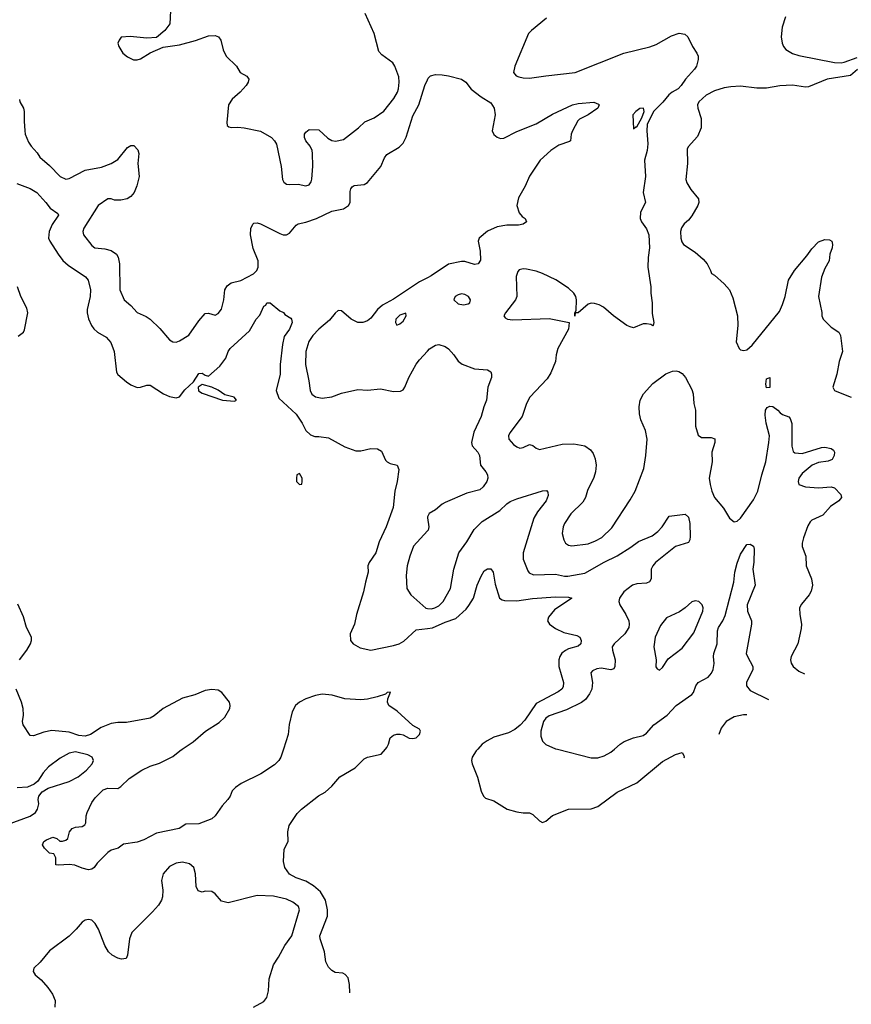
# Model space of a CAD drawing. Header units: inches. Extents: x 2001573 to 2220545, y 644482 to 846830.
# Tile 640 of 656: x 2197486 to 2202613, y 738427 to 744496. Entities that reach past the tile are written whole.
import ezdxf

# ---------------------------------------------------------------- set-up
doc = ezdxf.new("R2010")
doc.units = ezdxf.units.IN
doc.header["$MEASUREMENT"] = 0
for name, color, linetype in [('C1793', 7, 'Continuous'), ('C1794', 7, 'Continuous'), ('C2703', 7, 'Continuous'), ('C2704', 7, 'Continuous')]:
    doc.layers.add(name, color=color, linetype=linetype)

msp = doc.modelspace()

# ---------------------------------------------------------------- linework, layer by layer
at = {"layer": 'C1793', "color": 5}
for points, elevation in [([(2197410, 739536), (2197550, 739587.8), (2197582.9, 739610), (2197596.4, 739630), (2197603.3, 739663.3), (2197599.5, 739690), (2197602.7, 739710), (2197623.6, 739736.4), (2197661.4, 739758.6), (2197790, 739799.8), (2197846.2, 739830), (2197898.5, 739870), (2197931.6, 739910), (2197940.9, 739930), (2197933.2, 739950), (2197905.8, 739965.8), (2197830, 739983.5), (2197790, 739975.1), (2197735.4, 739944.6), (2197664, 739890), (2197630, 739853.2), (2197597, 739803), (2197575.6, 739784.4), (2197533.7, 739766.3), (2197470, 739761.3)], 240), ([(2199112.6, 740000), (2199096.3, 739950), (2199083, 739930), (2199056.9, 739903.1), (2198973.1, 739846.9), (2198851.5, 739788.4), (2198816.5, 739763.5), (2198796.5, 739743.5), (2198783.2, 739710), (2198769.1, 739690), (2198733.8, 739650), (2198691.1, 739588.9), (2198670, 739571.5), (2198590, 739539.7), (2198510, 739537.2), (2198469.3, 739510.7), (2198330, 739481.5), (2198250, 739441.4), (2198210, 739427.6), (2198125.1, 739414.9), (2198092, 739390), (2198050, 739377.2), (2198030, 739362.7), (2197963.2, 739296.8), (2197944.9, 739270), (2197930, 739260.5), (2197910, 739256.9), (2197870, 739267.1), (2197825.6, 739285.6), (2197790, 739289.8), (2197724.7, 739284.7), (2197708, 739288), (2197708, 739330), (2197695.3, 739355.3), (2197670, 739358), (2197638, 739390), (2197626, 739410), (2197635.3, 739430), (2197650, 739441), (2197690, 739457.3), (2197714, 739450), (2197732.7, 739432.7), (2197750, 739432), (2197770, 739438), (2197782, 739450), (2197793.2, 739490), (2197809.2, 739510), (2197830, 739519.1), (2197870, 739522.8), (2197886.8, 739533.2), (2197893.6, 739546.4), (2197896, 739590), (2197902, 739610), (2197930, 739670.4), (2197950, 739699.5), (2198000.5, 739750), (2198030, 739758.8), (2198090, 739758.3), (2198110, 739768.8), (2198161.5, 739818.5), (2198239.5, 739870), (2198290, 739894.9), (2198347.4, 739912.6), (2198430, 739954), (2198472, 739990), (2198487, 740000)], 220), ([(2199522, 738497.6), (2199519.8, 738550), (2199510.7, 738590.7), (2199491.9, 738611.8), (2199478.4, 738618.4), (2199430, 738623.5), (2199410, 738635.1), (2199390, 738657), (2199373, 738690), (2199365.7, 738750), (2199338.3, 738830), (2199336, 738850), (2199382.6, 738970), (2199384.1, 739010), (2199370.6, 739070), (2199340.4, 739120.4), (2199296.8, 739156.8), (2199250, 739186.2), (2199190, 739206.6), (2199149.6, 739230), (2199119.7, 739270), (2199111.4, 739308.5), (2199116.3, 739383.7), (2199140.7, 739430), (2199138.7, 739490), (2199147.6, 739530), (2199197.1, 739602.9), (2199222.4, 739630), (2199327.8, 739712.2), (2199370, 739734.3), (2199410, 739771.6), (2199460.5, 739830), (2199554.7, 739885.3), (2199610, 739941.1), (2199629.8, 739950.2), (2199714, 739970), (2199740.7, 740000)], 220), ([(2198926.6, 738410), (2198990, 738445), (2199009.7, 738470), (2199019.8, 738510), (2199024.7, 738584.7), (2199049.7, 738670), (2199082.2, 738717.8), (2199120.4, 738790), (2199164.6, 738850), (2199210.6, 739010.6), (2199205.3, 739030), (2199170, 739057.3), (2199130, 739075.4), (2199050, 739094.6), (2198950, 739098.9), (2198770, 739053.2), (2198730, 739064), (2198690, 739108.7), (2198670, 739122), (2198630, 739124), (2198610, 739119), (2198586.6, 739126.6), (2198572.7, 739152.7), (2198569.4, 739230.6), (2198559.5, 739270), (2198532.3, 739292.3), (2198490, 739303), (2198450, 739296.3), (2198410, 739276.9), (2198370, 739232.3), (2198360.3, 739190), (2198367.2, 739130), (2198365.7, 739090), (2198360.3, 739070), (2198341, 739039), (2198303.7, 738996.3), (2198177.6, 738870), (2198162, 738830), (2198150.7, 738729.3), (2198142, 738710), (2198113.7, 738706.3), (2198090, 738711.6), (2198055.1, 738730), (2198033.6, 738750), (2198010, 738789.4), (2197970.9, 738890.9), (2197950, 738925.2), (2197930, 738945.2), (2197909.3, 738949.3), (2197890, 738946.6), (2197870, 738932.7), (2197834.4, 738890), (2197790, 738848), (2197670, 738756.4), (2197612.3, 738687.7), (2197573.4, 738650), (2197569, 738630), (2197581.7, 738610), (2197618.5, 738578.5), (2197658.5, 738530), (2197687.6, 738490), (2197703.6, 738450), (2197702, 738410)], 240)]:
    msp.add_lwpolyline(points, dxfattribs=dict(at, elevation=elevation))
at = {"layer": 'C1794', "color": 5}
for points, elevation in [([(2198414.8, 744550), (2198410.8, 744470), (2198381, 744430), (2198330, 744385.2), (2198270, 744382.7), (2198167.1, 744392.9), (2198111, 744389), (2198098, 744370), (2198091.3, 744350), (2198096, 744330), (2198121, 744290), (2198150, 744266), (2198188.1, 744248.1), (2198210, 744247.7), (2198230, 744254), (2198290, 744290.7), (2198370, 744327.3), (2198470, 744340.7), (2198570, 744368.2), (2198650, 744396.4), (2198690, 744399.1), (2198710.6, 744390.6), (2198726, 744370), (2198740.7, 744310), (2198758.8, 744270), (2198822.8, 744210), (2198846, 744170), (2198886.8, 744146.8), (2198898, 744130), (2198894.8, 744110), (2198882, 744090), (2198846, 744050), (2198794.8, 744005.2), (2198772.2, 743970), (2198762.5, 743862.5), (2198764.5, 743844.5), (2198774.4, 743834.4), (2198790, 743830.7), (2198830, 743832.7), (2198870, 743828.5), (2198970, 743808.4), (2199038.8, 743770), (2199057.3, 743750), (2199068.4, 743728.4), (2199098.4, 743590), (2199106.7, 743510), (2199114.4, 743494.4), (2199130, 743482), (2199150, 743479.3), (2199203, 743483), (2199250, 743471), (2199270, 743478), (2199282.7, 743497.3), (2199286.6, 743513.4), (2199292.9, 743592.9), (2199291.4, 743671.4), (2199289.4, 743690), (2199277.2, 743717.2), (2199249.2, 743750), (2199242, 743770), (2199242, 743790), (2199250, 743802), (2199270, 743818), (2199330, 743816), (2199385.2, 743765.2), (2199410, 743751.3), (2199432.6, 743747.4), (2199482, 743758), (2199575.1, 743830), (2199614, 743866), (2199672, 743890), (2199730, 743932.8), (2199791.9, 744010), (2199814.2, 744050), (2199820.4, 744070), (2199825.7, 744110), (2199822.5, 744142.5), (2199798.7, 744210), (2199786.6, 744230), (2199718.4, 744278.4), (2199700.1, 744300.1), (2199671.6, 744410), (2199614.8, 744534.8)], 260), ([(2197484.7, 744004.7), (2197486, 743990), (2197510, 743951.3), (2197514, 743930), (2197512.2, 743870), (2197516.5, 743810), (2197519.5, 743790), (2197540.5, 743740.5), (2197555.8, 743715.8), (2197594.3, 743674.3), (2197610, 743648), (2197670, 743597), (2197734.4, 743530), (2197770, 743513.6), (2197790, 743516.2), (2197890, 743569.2), (2197990, 743586.5), (2198050, 743608.6), (2198090, 743633.4), (2198150, 743707.4), (2198170, 743720.4), (2198190, 743719.3), (2198213.6, 743693.6), (2198220.3, 743670), (2198214.3, 743610), (2198221.3, 743530), (2198208.8, 743471.2), (2198190.5, 743430), (2198170, 743406), (2198148.4, 743391.6), (2198110, 743383.6), (2198070, 743384.2), (2198050, 743391.5), (2198030, 743390.9), (2197970, 743350.8), (2197881.3, 743210), (2197875.8, 743190), (2197879.5, 743170), (2197930, 743104.4), (2197949.2, 743089.2), (2198010, 743082.6), (2198050, 743072.2), (2198081.6, 743050), (2198092.2, 743032.2), (2198102, 742990), (2198103.6, 742830), (2198128.8, 742768.8), (2198170, 742734), (2198210, 742690.7), (2198266.2, 742666.2), (2198290, 742650.8), (2198350, 742593.4), (2198410, 742522), (2198430, 742510.4), (2198450, 742508.5), (2198470, 742515.8), (2198528.6, 742551.4), (2198590, 742639.1), (2198630, 742684.9), (2198650, 742687.3), (2198690, 742674), (2198710, 742684), (2198730, 742711), (2198744.4, 742770), (2198750.9, 742830), (2198765.1, 742854.9), (2198790, 742873.4), (2198850, 742888.3), (2198926.6, 742930), (2198947.4, 742950), (2198956.8, 742970), (2198955.3, 743010), (2198925.3, 743085.2), (2198908.8, 743168.8), (2198911.3, 743208.7), (2198923.6, 743236.4), (2198930, 743241.3), (2198950, 743243.6), (2198970, 743237.8), (2199090, 743177.7), (2199110, 743170.2), (2199130, 743170.2), (2199150, 743180.2), (2199190, 743229), (2199203.1, 743236.9), (2199250, 743247), (2199316.4, 743270), (2199410, 743316.4), (2199482.4, 743330), (2199512.9, 743350), (2199524, 743370), (2199523.3, 743436.7), (2199526.4, 743453.6), (2199534.6, 743465.4), (2199547.1, 743472.8), (2199610, 743480.1), (2199630, 743491.8), (2199712.6, 743590), (2199735.1, 743644.9), (2199750, 743665.5), (2199824.5, 743710), (2199850, 743735.5), (2199867.9, 743772.1), (2199910, 743903.1), (2199947.1, 743970), (2199983.4, 744090), (2200000, 744125.5)], 240), ([(2197467.1, 743487.1), (2197550, 743456.2), (2197591.7, 743430), (2197647.2, 743370), (2197673.2, 743333.2), (2197721.1, 743301.1), (2197724.9, 743290), (2197686.6, 743233.4), (2197666.4, 743190), (2197664.1, 743150), (2197671.5, 743130), (2197722, 743050), (2197752.1, 743012.1), (2197783.7, 742983.7), (2197890.8, 742910.8), (2197908.1, 742890), (2197922.8, 742830), (2197920.3, 742790), (2197901.4, 742710), (2197900.7, 742690), (2197910, 742652.4), (2197927.8, 742610), (2197942.6, 742590), (2197965.7, 742570), (2198019.1, 742539.1), (2198047.1, 742507.1), (2198067.3, 742450), (2198083.1, 742323.1), (2198090, 742308.9), (2198143.4, 742263.3), (2198170, 742244.5), (2198210, 742229.2), (2198230, 742230.2), (2198270, 742243.1), (2198290, 742242.6), (2198372.7, 742190), (2198410, 742172.6), (2198450, 742165.3), (2198470, 742170.3), (2198504.8, 742215.2), (2198556.7, 742263.3), (2198590, 742314.4), (2198610, 742317.8), (2198630, 742304.2), (2198650, 742298.6), (2198719.1, 742360.9), (2198756.8, 742410), (2198770.9, 742450), (2198783.5, 742470), (2198902.9, 742577.1), (2198942.9, 742650), (2198965.4, 742674.6), (2198990, 742730.5), (2199003.7, 742736.3), (2199010, 742750.6), (2199030, 742751.3), (2199090, 742702), (2199111.2, 742691.1), (2199119.6, 742679.6), (2199156.9, 742656.9), (2199162, 742650), (2199164.7, 742630), (2199150, 742589.3), (2199117, 742543), (2199106, 742494), (2199092.2, 742370), (2199091.3, 742310), (2199066.2, 742210), (2199084.1, 742164.1), (2199190, 742064.6), (2199228, 742010), (2199250, 741962.8), (2199278, 741938), (2199306, 741926), (2199330, 741926.8), (2199390, 741918), (2199490, 741864), (2199558.5, 741838.5), (2199590, 741839.1), (2199650, 741853), (2199692, 741850), (2199716.3, 741836.3), (2199742, 741782), (2199752, 741770), (2199770, 741761), (2199814, 741750), (2199823.6, 741723.6), (2199813.7, 741650), (2199799.5, 741590), (2199788.6, 741490), (2199744.4, 741370), (2199703.1, 741276.9), (2199682, 741210), (2199640.3, 741150), (2199633.1, 741130), (2199634.6, 741090), (2199616.9, 741030), (2199605.5, 740970), (2199561.7, 740830), (2199549.4, 740770), (2199523.8, 740710), (2199526, 740670), (2199540.9, 740650), (2199584.7, 740624.7), (2199650, 740610.6), (2199790, 740638.1), (2199824.5, 740650), (2199853.8, 740666.2), (2199930, 740734.6), (2200000, 740744.3)], 220), ([(2200000, 742905.1), (2199950, 742879.2), (2199790, 742774.2), (2199723, 742737), (2199691.6, 742710), (2199650, 742656.8), (2199630, 742639.6), (2199600.7, 742630), (2199570, 742630.4), (2199530.3, 742650.3), (2199470, 742701.1), (2199450, 742703), (2199430, 742687.6), (2199396.2, 742643.8), (2199330, 742588.4), (2199293.8, 742550), (2199268.1, 742511.9), (2199250.2, 742450), (2199247.3, 742370), (2199268.2, 742270), (2199275.8, 742210), (2199287.4, 742187.4), (2199310, 742170.3), (2199350, 742163.5), (2199410, 742172.2), (2199470, 742193.2), (2199570, 742216.9), (2199630, 742213), (2199710, 742220.2), (2199790, 742203.9), (2199833.8, 742206.2), (2199850, 742214.4), (2199861.2, 742230), (2199885.3, 742290), (2199930, 742372.4), (2199950, 742400.3), (2200000, 742453.2)], 240), ([(2197475.5, 742544.5), (2197509, 742570), (2197515.9, 742584.1), (2197535.8, 742690), (2197530, 742717.2), (2197492.6, 742790), (2197472.1, 742850)], 220), ([(2200000, 741431.7), (2199999.2, 741430), (2200000, 741425)], 240), ([(2200000, 741345.1), (2199914, 741250), (2199890.3, 741190), (2199875.6, 741130), (2199867.6, 741070), (2199873.4, 740990), (2199896.4, 740950), (2199990, 740869.1), (2200000, 740867.7)], 240), ([(2197484.7, 740550), (2197529, 740610), (2197551.5, 740648.5), (2197558.5, 740670), (2197557.8, 740690), (2197527.6, 740750), (2197510, 740816), (2197474.1, 740894.1)], 220), ([(2198487, 740000), (2198554.7, 740045.3), (2198631.9, 740110), (2198716, 740164), (2198750, 740196.9), (2198780.8, 740250), (2198784.2, 740270), (2198779.2, 740290), (2198732.6, 740350), (2198710, 740362.7), (2198670, 740367.6), (2198630, 740360.9), (2198564.8, 740335.2), (2198490, 740313.7), (2198371.1, 740250), (2198315.2, 740204.8), (2198290, 740191.5), (2198145, 740165), (2198090, 740164.6), (2198050, 740157.4), (2197987.4, 740132.6), (2197922, 740090), (2197890, 740080.1), (2197850, 740084.3), (2197790, 740105), (2197684.7, 740115.3), (2197634.6, 740105.4), (2197570, 740082.4), (2197550, 740085.1), (2197507.3, 740150), (2197502.9, 740170), (2197509.8, 740210), (2197506, 740250), (2197495.7, 740290), (2197463.2, 740370)], 220), ([(2199740.7, 740000), (2199749.6, 740010), (2199759.5, 740030), (2199769.6, 740070.4), (2199790, 740086.8), (2199810, 740092.7), (2199832.4, 740092.4), (2199850, 740087.7), (2199887.4, 740067.4), (2199910, 740065.7), (2199930, 740070.6), (2199951.4, 740090), (2199957, 740110), (2199950, 740124), (2199910, 740145.2), (2199813.9, 740233.9), (2199761.6, 740270), (2199754, 740290), (2199755.8, 740310), (2199772, 740352), (2199752, 740350), (2199740.9, 740339.1), (2199690, 740321.7), (2199630, 740307), (2199590, 740303.7), (2199490, 740309.6), (2199412.8, 740332.8), (2199350, 740339.4), (2199310, 740331.4), (2199250, 740310.7), (2199210.1, 740289.9), (2199187.1, 740270), (2199164.7, 740230), (2199147.3, 740152.7), (2199142, 740090), (2199112.6, 740000)], 220)]:
    msp.add_lwpolyline(points, dxfattribs=dict(at, elevation=elevation))
for points, elevation in [([(2199866, 742686), (2199830, 742674.5), (2199804.9, 742650), (2199802.8, 742630), (2199810, 742612), (2199830, 742621), (2199850, 742638), (2199868.7, 742670)], 260), ([(2198610, 742247.2), (2198585.8, 742230), (2198588, 742208), (2198610, 742193), (2198736, 742150), (2198810, 742143.9), (2198821.6, 742150), (2198809, 742170), (2198750, 742184), (2198710, 742212.7), (2198671.1, 742231.1)], 220), ([(2199210, 741698), (2199194, 741690), (2199192, 741670), (2199192, 741650), (2199210, 741632), (2199226, 741634), (2199228, 741650), (2199228, 741670)], 220)]:
    msp.add_lwpolyline(points, close=True, dxfattribs=dict(at, elevation=elevation))
at = {"layer": 'C2703', "color": 5}
for points, elevation in [([(2200310, 740000), (2200300.7, 739990), (2200276.5, 739950), (2200272.4, 739930), (2200275.5, 739910), (2200308, 739828), (2200330, 739742), (2200344.7, 739710), (2200356.9, 739696.9), (2200410, 739681), (2200492, 739630), (2200550, 739614), (2200590, 739607.3), (2200630, 739606.8), (2200650, 739597.3), (2200690, 739558.8), (2200710, 739547.3), (2200730, 739556), (2200770, 739591), (2200869.5, 739630.5), (2201010, 739632.2), (2201050, 739647.4), (2201170, 739734.4), (2201290, 739791.8), (2201450, 739923.1), (2201530, 739968), (2201570, 739978.8), (2201581.4, 739961.4), (2201582.4, 739950), (2201580.6, 739945.2)], 220), ([(2200800.9, 740000), (2201010, 739947), (2201050, 739947), (2201090, 739958), (2201130, 739981.1), (2201152.3, 740000)], 240)]:
    msp.add_lwpolyline(points, dxfattribs=dict(at, elevation=elevation))
at = {"layer": 'C2704', "color": 5}
for points, elevation in [([(2200734, 744506), (2200640.7, 744430), (2200622.3, 744410), (2200538, 744210), (2200530.5, 744170), (2200547.3, 744150), (2200563.4, 744143.4), (2200590, 744136.4), (2200630, 744134.4), (2200729.7, 744150.3), (2200910, 744170.3), (2201210.7, 744289.3), (2201370, 744328.9), (2201410, 744343.1), (2201503.9, 744396), (2201552, 744412), (2201587.2, 744407.2), (2201606, 744390), (2201634.9, 744330), (2201660.8, 744290), (2201668.2, 744270), (2201669.3, 744250), (2201659.3, 744210), (2201646.8, 744190), (2201590.2, 744130), (2201564.5, 744090), (2201546.2, 744070), (2201509.1, 744050), (2201488.4, 744031.6), (2201452.1, 743987.9), (2201392.6, 743930), (2201355.5, 743850), (2201353.2, 743810), (2201359, 743730), (2201354.9, 743690), (2201337.6, 743630), (2201344.5, 743530), (2201330.3, 743430), (2201345.3, 743370), (2201314, 743310), (2201310.4, 743270.4), (2201319.1, 743250), (2201350, 743206.8), (2201364.4, 743170), (2201368.6, 743090), (2201360.3, 743030), (2201359.6, 742970), (2201378, 742850), (2201376.3, 742810), (2201386, 742750), (2201385.5, 742685.5), (2201396, 742630), (2201392, 742610), (2201389.1, 742609.1), (2201378, 742618), (2201350, 742622), (2201330, 742620.5), (2201270, 742597.4), (2201250, 742602), (2201230, 742611.5), (2201147.8, 742670), (2201084.5, 742724.5), (2201059, 742739), (2201030, 742747.1), (2201010, 742748.4), (2200990, 742742.6), (2200930, 742689.4), (2200911.1, 742688.9), (2200908.4, 742668.4), (2200909.3, 742689.3), (2200917.5, 742702.5), (2200918, 742770), (2200914, 742790), (2200903.1, 742810), (2200870, 742840.4), (2200792.1, 742892.2), (2200710, 742932.2), (2200670, 742946.6), (2200610, 742958), (2200590, 742960.5), (2200565.7, 742954.3), (2200556.1, 742943.9), (2200547.2, 742912.8), (2200550.2, 742789.8), (2200542.4, 742770), (2200481, 742690), (2200471.3, 742670), (2200478, 742658), (2200494, 742650), (2200526.4, 742646.4), (2200750, 742654.6), (2200874, 742630), (2200870, 742588.7), (2200803.7, 742470), (2200793.1, 742430), (2200790.2, 742390), (2200761.5, 742318.5), (2200738, 742282), (2200630.3, 742170), (2200610.3, 742130), (2200583.1, 742050), (2200507.8, 741950), (2200500.3, 741930), (2200502, 741910), (2200530, 741877.1), (2200550, 741862.4), (2200570, 741855.8), (2200590, 741858.7), (2200630, 741877.1), (2200650, 741870.6), (2200670, 741854.4), (2200690, 741847.2), (2200830, 741880.3), (2200902, 741882), (2200970, 741868.5), (2201004.5, 741844.5), (2201021.1, 741821.1), (2201034.9, 741790), (2201041.1, 741750), (2201036.5, 741710), (2201024.9, 741675), (2200986, 741594), (2200974.7, 741550), (2200958.3, 741521.7), (2200884.9, 741450), (2200844.4, 741390), (2200836.4, 741370), (2200830.5, 741330), (2200840.7, 741290), (2200851, 741270), (2200870, 741257.3), (2200890, 741253.4), (2200990, 741265.3), (2201037, 741283), (2201074.6, 741305.4), (2201136.5, 741363.5), (2201250, 741537.1), (2201279.7, 741590), (2201334, 741730), (2201346.9, 741810), (2201354.3, 741910), (2201343.9, 741963.9), (2201315.4, 742030), (2201306.3, 742066.3), (2201305.1, 742110), (2201312.4, 742150), (2201331.3, 742190), (2201390, 742253.7), (2201470, 742312.7), (2201510, 742330.5), (2201532.5, 742332.5), (2201550, 742327.7), (2201570, 742314.8), (2201590.5, 742290), (2201630, 742216), (2201638.4, 742190), (2201643.1, 742130), (2201652.9, 742090), (2201653.4, 741990), (2201670, 741935.5), (2201690, 741920.9), (2201750, 741921.7), (2201772.8, 741912.8), (2201771.3, 741890), (2201754.3, 741830), (2201755.8, 741770), (2201737.8, 741670), (2201742, 741630), (2201752.9, 741590), (2201770.3, 741550), (2201824.8, 741484.8), (2201863.2, 741423.2), (2201890, 741400.3), (2201910, 741405), (2201930, 741423.2), (2202010, 741536.5), (2202036, 741590), (2202061, 741690), (2202087.2, 741770), (2202105.6, 741890), (2202108.8, 741930), (2202087.3, 742010), (2202082, 742058), (2202084.9, 742090), (2202095.2, 742104.8), (2202110, 742113.7), (2202130, 742112.6), (2202160.9, 742090), (2202173.7, 742073.7), (2202190, 742062.4), (2202228.7, 742048.7), (2202237.3, 742037.3), (2202246.1, 742006.1), (2202247.4, 741867.4), (2202255.1, 741835.1), (2202265.3, 741825.3), (2202310, 741822.5), (2202430, 741858.7), (2202450, 741860.9), (2202490, 741852.2), (2202502.9, 741842.9), (2202510.2, 741830), (2202508.5, 741810), (2202494.6, 741785.4), (2202470, 741775.8), (2202410, 741766.4), (2202371.6, 741750), (2202310, 741699.7), (2202290.3, 741670), (2202284.6, 741650), (2202290.5, 741630), (2202330, 741615.8), (2202410, 741610.2), (2202490, 741615.8), (2202510, 741610.5), (2202547.7, 741570), (2202552.7, 741550), (2202537.3, 741530), (2202484.7, 741495.3), (2202437.1, 741442.9), (2202370, 741411.8), (2202358.8, 741401.1), (2202344.2, 741375.8), (2202318.2, 741301.8), (2202310.3, 741270), (2202310.3, 741249.7), (2202331.9, 741190), (2202334, 741130), (2202368.8, 741050), (2202374.6, 741010), (2202365.7, 740974.3), (2202354, 740950), (2202306.6, 740893.4), (2202293.4, 740870), (2202294.9, 740830), (2202306.7, 740770), (2202304.4, 740744.4), (2202284.4, 740650), (2202242.8, 740570), (2202238.8, 740550), (2202242.8, 740530), (2202254, 740510), (2202290, 740480.5), (2202324.5, 740463.2)], 260), ([(2202207.1, 744512.9), (2202187.8, 744450), (2202180.8, 744390), (2202186.4, 744350), (2202194.7, 744330), (2202210, 744311.6), (2202250, 744287.8), (2202290, 744274.7), (2202510, 744232.5), (2202550, 744229.7), (2202570, 744232.9), (2202650, 744261.8)], 280), ([(2200000, 744125.5), (2200004.6, 744135.4), (2200018.9, 744150), (2200050, 744157.4), (2200090, 744155.5), (2200130.6, 744150), (2200210, 744128.5), (2200237.2, 744110), (2200270, 744067.9), (2200330, 744020.9), (2200390, 743983.1), (2200411.4, 743950), (2200417.8, 743910), (2200398.2, 743810), (2200408.4, 743788.4), (2200430, 743772.1), (2200450, 743764.1), (2200470, 743764.5), (2200550, 743807.3), (2200670, 743852.9), (2200770, 743914), (2200893.2, 743970), (2200930, 743979), (2201026.4, 743986.4), (2201054.4, 743974.4), (2201058, 743970), (2201051, 743950), (2200990, 743909.6), (2200937.3, 743882.7), (2200927.3, 743872.7), (2200894, 743810), (2200886, 743790), (2200881, 743750), (2200875.9, 743744.1), (2200810, 743722), (2200760.4, 743690), (2200694, 743630), (2200629.4, 743530.6), (2200602.4, 743470), (2200562.1, 743397.9), (2200551, 743350), (2200565.5, 743305.5), (2200583, 743283), (2200602.8, 743270), (2200611.3, 743250), (2200590, 743236), (2200562, 743230), (2200489.8, 743229.8), (2200430, 743219.8), (2200370, 743192.9), (2200318.5, 743150), (2200312.6, 743130), (2200324.7, 743070), (2200327.4, 743012.6), (2200313.4, 742990), (2200290, 742987.8), (2200230, 743004.7), (2200210, 743005.6), (2200130, 742989.2), (2200023, 742917), (2200000, 742905.1)], 240), ([(2202650.9, 744189.1), (2202608.4, 744151.6), (2202463.7, 744130), (2202350, 744082.2), (2202330, 744080.6), (2202250, 744091.7), (2202171.7, 744088.3), (2202090, 744072.8), (2202030, 744074), (2201930, 744085.3), (2201870, 744082.4), (2201830, 744075.3), (2201770, 744057.1), (2201718, 744030), (2201674, 743990), (2201665.7, 743970), (2201667.2, 743950), (2201687.2, 743887.2), (2201688.1, 743830), (2201664.5, 743775.5), (2201607.8, 743712.2), (2201601.8, 743698.2), (2201602.6, 743610), (2201592.9, 743510), (2201598.3, 743490), (2201623.2, 743450), (2201671.3, 743391.3), (2201673.4, 743370), (2201667.2, 743350), (2201630, 743286.6), (2201610, 743259.5), (2201582.4, 743237.6), (2201566.3, 743213.7), (2201560.8, 743190), (2201562.9, 743150), (2201567.6, 743127.6), (2201577.6, 743110), (2201650, 743063.1), (2201700.7, 743020.7), (2201724.4, 742990), (2201746, 742950), (2201751, 742931), (2201770, 742921), (2201830, 742867.3), (2201862, 742830), (2201882, 742782), (2201910.6, 742670), (2201913.4, 742610), (2201904, 742510), (2201921, 742470), (2201930, 742461), (2201950, 742456), (2201970, 742461), (2202002.7, 742490), (2202170, 742697.1), (2202190, 742740.7), (2202205.3, 742790), (2202226.3, 742890), (2202262.4, 742950), (2202339.7, 743040.3), (2202370, 743084), (2202410, 743126.8), (2202450, 743140.4), (2202479.2, 743139.2), (2202492.7, 743130), (2202498, 743110), (2202495.3, 743090), (2202480.4, 743050), (2202476.3, 743010), (2202450, 742962.7), (2202430, 742909), (2202410.3, 742790), (2202431.6, 742691.6), (2202432, 742670), (2202439.5, 742650), (2202490, 742601.3), (2202536.3, 742570), (2202546.4, 742550), (2202558, 742450), (2202538.8, 742390), (2202524.9, 742310), (2202498.4, 742230), (2202510.5, 742210), (2202523.4, 742203.4), (2202613.4, 742170)], 280), ([(2200000, 742453.2), (2200013, 742467), (2200050, 742490.3), (2200070, 742494), (2200110, 742481.7), (2200130, 742467.4), (2200163.1, 742430), (2200190.2, 742390.2), (2200213.2, 742373.2), (2200290, 742344.9), (2200370, 742338), (2200390, 742324.7), (2200395.5, 742310), (2200394.9, 742290), (2200372, 742230), (2200363.1, 742150), (2200346.7, 742110), (2200331.6, 742050), (2200285.5, 741954.5), (2200271.4, 741890), (2200276.1, 741870), (2200310.1, 741830.1), (2200320.7, 741810), (2200326.7, 741750), (2200360.3, 741710), (2200370.3, 741690), (2200371.7, 741670), (2200365.7, 741650), (2200344.3, 741615.7), (2200322.2, 741597.8), (2200242.1, 741577.9), (2200110, 741519.2), (2200090, 741509.7), (2200050, 741475.1), (2200010, 741453), (2200000, 741431.7)], 240), ([(2200000, 740867.7), (2200024.5, 740864.5), (2200046, 740870), (2200070, 740882.3), (2200096.4, 740910), (2200140.9, 740990), (2200161.5, 741110), (2200193.3, 741210), (2200242, 741278), (2200286.9, 741353.1), (2200337.8, 741402.2), (2200445.4, 741470), (2200490, 741512.6), (2200510, 741526.5), (2200550, 741543.7), (2200710, 741592.9), (2200733.3, 741593.3), (2200743, 741583), (2200743.8, 741563.8), (2200732.8, 741530), (2200678.4, 741461.6), (2200655.8, 741424.2), (2200590.2, 741210), (2200590.2, 741170), (2200618.2, 741098.2), (2200626.4, 741086.4), (2200654.1, 741074.1), (2200790, 741077.8), (2200845.5, 741065.5), (2200865.5, 741065.5), (2200970, 741083.9), (2201090, 741153.3), (2201170, 741191.9), (2201254.7, 741245.3), (2201300.2, 741279.8), (2201385.4, 741314.6), (2201419.4, 741340.6), (2201447.4, 741370), (2201490, 741434.9), (2201588, 741448), (2201608.7, 741428.7), (2201617, 741390), (2201618.7, 741310), (2201617.6, 741290), (2201610, 741273.2), (2201530, 741249.8), (2201406.5, 741150), (2201389.3, 741130), (2201379.7, 741110), (2201380.2, 741050), (2201368.4, 741031.6), (2201350, 741023.1), (2201290, 741019.4), (2201263.1, 741010), (2201210.4, 740970), (2201183.7, 740930), (2201179.5, 740910), (2201186.3, 740890), (2201223.2, 740830), (2201240.8, 740790), (2201244.4, 740770), (2201240.7, 740750), (2201216, 740710), (2201151.3, 740650), (2201139.2, 740630), (2201140.2, 740610), (2201156.6, 740550), (2201156.2, 740510), (2201150, 740494.5), (2201130, 740488.9), (2201070, 740499.9), (2201044.3, 740495.7), (2201017.6, 740482.4), (2201007.4, 740470), (2201017.9, 740410), (2201013.6, 740370), (2200999.3, 740340.7), (2200973.9, 740306.1), (2200950, 740287.6), (2200857.1, 740242.9), (2200750, 740204.8), (2200730, 740191.9), (2200715.2, 740170), (2200698.5, 740110), (2200699.9, 740079.9), (2200708.8, 740050), (2200730, 740028.9), (2200790, 740002.8), (2200800.9, 740000)], 240), ([(2200000, 741425), (2200008.8, 741370), (2200004.4, 741350), (2200000, 741345.1)], 240), ([(2201152.3, 740000), (2201187.6, 740030), (2201213.7, 740046.3), (2201269.8, 740070.2), (2201330, 740083.6), (2201350, 740099), (2201395.1, 740150), (2201478.3, 740210), (2201532.4, 740270), (2201630, 740336.9), (2201640.9, 740350), (2201654.7, 740390), (2201668, 740410), (2201730, 740443.2), (2201750.8, 740469.2), (2201760.6, 740490), (2201767.3, 740527.3), (2201762.9, 740570), (2201765.5, 740590), (2201786.5, 740650), (2201787.4, 740730), (2201795.3, 740750), (2201821.9, 740790), (2201835.5, 740824.4), (2201889.9, 741030), (2201894.9, 741090), (2201910, 741146.7), (2201930, 741201.1), (2201970, 741260.7), (2201990, 741262.8), (2202010, 741251.3), (2202013.4, 741233.4), (2202012.2, 741152.2), (2202006.4, 741110), (2202019.5, 741010), (2201970.2, 740890), (2201972.9, 740850), (2201997.4, 740790), (2201998.5, 740770), (2201965.8, 740590), (2201972.4, 740570), (2202006, 740510), (2202006, 740490), (2201966.5, 740410), (2201966.4, 740390), (2201990, 740361.2), (2202102.2, 740306.5)], 240), ([(2200000, 740744.3), (2200031.4, 740748.6), (2200110, 740782.9), (2200175, 740805), (2200238.1, 740861.9), (2200255.7, 740884.3), (2200283.1, 740930), (2200306, 741010), (2200330, 741066.8), (2200350, 741098.8), (2200370, 741111), (2200390, 741111), (2200404, 741090), (2200417.2, 741017.2), (2200443.8, 740930), (2200459.5, 740919.5), (2200475.6, 740915.6), (2200550, 740915), (2200647.7, 740927.7), (2200790, 740938.2), (2200870, 740937.1), (2200890.4, 740930.4), (2200782.4, 740857.6), (2200745.7, 740814.3), (2200740.2, 740790), (2200752.3, 740770), (2200790, 740742.7), (2200839.8, 740719.8), (2200920.7, 740700.7), (2200939.3, 740690), (2200948.6, 740670), (2200946.4, 740650), (2200930, 740635.1), (2200870, 740618.3), (2200851.6, 740608.4), (2200829.2, 740590.8), (2200816.1, 740570), (2200809.5, 740550), (2200809, 740510), (2200838.5, 740410), (2200836.7, 740383.3), (2200829.2, 740370), (2200806.6, 740353.4), (2200670, 740281.7), (2200601, 740179), (2200572.5, 740147.5), (2200539.3, 740120.7), (2200498.6, 740101.4), (2200410, 740073.7), (2200368.1, 740051.9), (2200337.9, 740030), (2200310, 740000)], 220), ([(2201968.8, 740212.4), (2201948, 740212), (2201890, 740198.5), (2201842, 740170), (2201811, 740130), (2201796.2, 740090.8)], 240)]:
    msp.add_lwpolyline(points, dxfattribs=dict(at, elevation=elevation))
at = {"layer": 'C2704', "color": 5, "elevation": 260}
for points in [[(2201331.1, 743951.1), (2201310, 743947.6), (2201285.3, 743930), (2201266.9, 743910), (2201270, 743822), (2201284.7, 743835.3), (2201290, 743834.8), (2201320.7, 743890), (2201335.6, 743930)], [(2200210, 742805.1), (2200190, 742799.6), (2200170.8, 742790), (2200163.8, 742776.2), (2200162, 742770), (2200190, 742744.9), (2200222, 742738), (2200250, 742744.9), (2200262, 742750), (2200265.2, 742770), (2200252.3, 742790), (2200230, 742802.9)], [(2202090, 742226), (2202085.7, 742250), (2202090, 742282.8), (2202110, 742290.8), (2202110, 742228.7)], [(2201650, 740913.3), (2201630, 740907.6), (2201588.6, 740870), (2201553.4, 740846.6), (2201473.4, 740810), (2201437.1, 740762.9), (2201404.6, 740690), (2201394.9, 740630), (2201410.7, 740550), (2201408.2, 740508.2), (2201415.3, 740495.3), (2201430, 740487.3), (2201450, 740504), (2201484.4, 740555.6), (2201570, 740622), (2201642.8, 740717.2), (2201696.8, 740850), (2201699.2, 740870), (2201694, 740890), (2201672.7, 740910)]]:
    msp.add_lwpolyline(points, close=True, dxfattribs=at)

doc.saveas('drawing.dxf')
